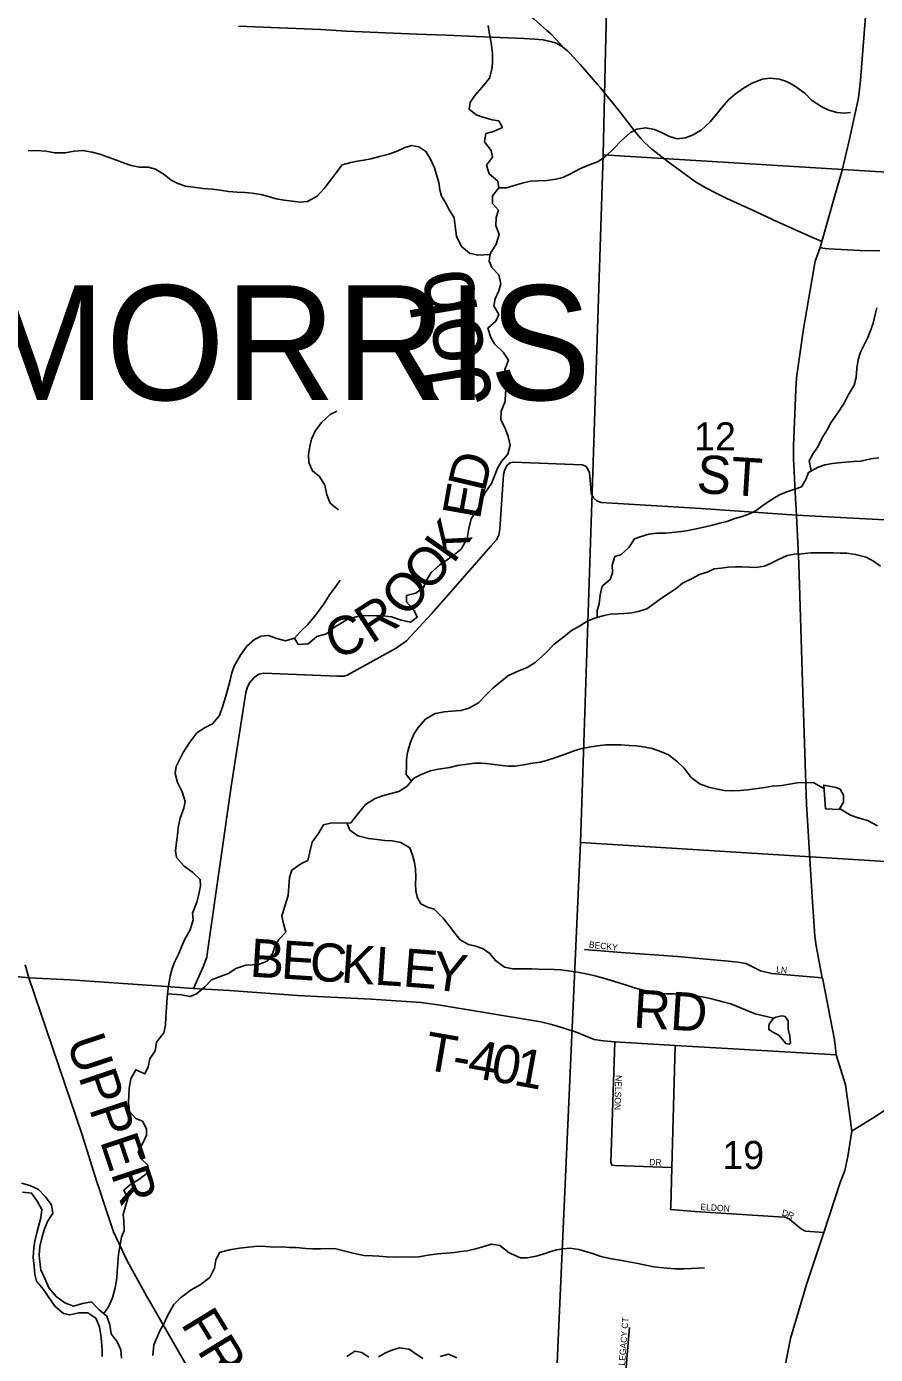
# Model space of a CAD drawing. Extents: x 1759416 to 2214760, y 252598 to 1116833.
# Drawn here: x 1966037 to 1972700, y 885483 to 895909 of the extents above; entities that cross this region are included whole.
import ezdxf

# ---------------------------------------------------------------- set-up
doc = ezdxf.new("R2010")
doc.units = 0
for name, color, linetype in [('GM_X_County_Road', 7, 'Continuous'), ('GM_X_County_Road_Text', 7, 'Continuous'), ('GM_X_Major_River', 7, 'Continuous'), ('GM_X_Minor_Lake', 7, 'Continuous'), ('GM_X_Minor_River', 7, 'Continuous'), ('GM_X_Minor_River_Text', 7, 'Continuous'), ('GM_X_Section', 7, 'Continuous'), ('GM_X_Section_Text', 7, 'Continuous'), ('GM_X_Township_Road', 7, 'Continuous'), ('GM_X_Township_Road_Text', 7, 'Continuous'), ('GM_X_Township_Subdivision', 7, 'Continuous'), ('GM_X_Township_Subdivision_Text', 7, 'Continuous'), ('GM_X_Township_Text', 7, 'Continuous')]:
    doc.layers.add(name, color=color, linetype=linetype)

msp = doc.modelspace()

# ---------------------------------------------------------------- linework, layer by layer
at = {"layer": 'GM_X_County_Road'}
for points in [[(1972386, 887888), (1972378, 887953), (1972286, 888427), (1972283, 888441), (1972236, 888692), (1972224, 888766), (1972203, 889076), (1972159, 889803), (1972128, 890761), (1972099, 891692), (1972080, 892073), (1972072, 892203), (1972058, 892517), (1972056, 892617), (1972075, 893060), (1972081, 893150), (1972135, 893535), (1972226, 894066), (1972266, 894175), (1972278, 894221), (1972301, 894295), (1972369, 894536), (1972439, 894782), (1972497, 895026), (1972566, 895349), (1972584, 895489), (1972651, 896358)], [(1972514, 887236), (1972538, 887251), (1972709, 887356), (1973825, 888105), (1974073, 888287), (1974650, 888727), (1975449, 889323), (1976258, 889912), (1976731, 890268), (1976773, 890314), (1976797, 890358), (1976815, 890434), (1976839, 890684), (1978673, 890545), (1978688, 890708), (1978698, 890834), (1978703, 890857)], [(1966614, 886763), (1966586, 886847), (1966474, 887208), (1966054, 888440), (1966025, 888541)], [(1971696, 880878), (1971718, 881231), (1971732, 881739), (1971806, 882814), (1971840, 883309), (1971884, 883962), (1971893, 884090), (1971960, 885078), (1971976, 885277), (1971989, 885381), (1972033, 885608), (1972159, 886032), (1972294, 886440), (1972424, 886833), (1972459, 886927), (1972484, 887036), (1972514, 887236), (1972495, 887393), (1972466, 887599), (1972393, 887836), (1972386, 887888)], [(1966996, 885911), (1966981, 885938), (1966826, 886217), (1966719, 886446), (1966642, 886680), (1966614, 886763)], [(1969900, 880214), (1969862, 880223), (1969834, 880239), (1969812, 880268), (1969778, 880319), (1969716, 880485), (1969534, 881044), (1969359, 881583), (1969209, 882003), (1969092, 882346), (1969032, 882498), (1968970, 882652), (1968950, 882695), (1968181, 883971), (1967622, 884850), (1967349, 885297), (1966996, 885911)]]:
    msp.add_lwpolyline(points, dxfattribs=at)
at = {"layer": 'GM_X_Major_River'}
for points in [[(1966781, 885453), (1966778, 885519), (1966748, 885581), (1966700, 885645), (1966690, 885714), (1966667, 885784), (1966605, 885836), (1966547, 885895), (1966475, 885883), (1966405, 885861), (1966337, 885887), (1966269, 885938), (1966211, 886006), (1966179, 886080), (1966148, 886147), (1966140, 886209), (1966136, 886263), (1966142, 886331), (1966159, 886405), (1966175, 886461), (1966201, 886527), (1966244, 886591), (1966232, 886656), (1966182, 886722), (1966130, 886778), (1966062, 886809), (1965998, 886827)], [(1966004, 886757), (1966076, 886750), (1966120, 886686), (1966156, 886620), (1966149, 886556), (1966121, 886447), (1966102, 886373), (1966094, 886321), (1966088, 886245), (1966096, 886177), (1966101, 886111), (1966115, 886058), (1966169, 885992), (1966211, 885930), (1966262, 885859), (1966326, 885805), (1966376, 885793), (1966446, 885809), (1966518, 885810), (1966580, 885768), (1966610, 885700), (1966620, 885634), (1966626, 885583), (1966629, 885517), (1966631, 885467)]]:
    msp.add_lwpolyline(points, dxfattribs=at)
at = {"layer": 'GM_X_Minor_Lake'}
for points in [[(1972415, 889762), (1972449, 889820), (1972450, 889874), (1972422, 889922), (1972392, 889933), (1972294, 889953), (1972309, 889767)], [(1972309, 889767), (1972415, 889762)], [(1971866, 888077), (1971862, 888063), (1971863, 888033), (1971899, 888011), (1971941, 887990), (1971969, 887958), (1971997, 887924), (1972019, 887920), (1972033, 887928), (1972027, 887982), (1972016, 888036), (1972014, 888102), (1971992, 888136), (1971966, 888142), (1971918, 888131), (1971900, 888123)], [(1971900, 888123), (1971866, 888077)]]:
    msp.add_lwpolyline(points, dxfattribs=at)
at = {"layer": 'GM_X_Minor_River'}
for points in [[(1968453, 891194), (1968559, 891257), (1968623, 891275), (1968675, 891282), (1968725, 891284), (1968781, 891282), (1968833, 891281), (1968901, 891275), (1968977, 891248), (1969051, 891232), (1969103, 891272), (1969080, 891324), (1969018, 891392), (1969020, 891443), (1969092, 891460), (1969153, 891504), (1969173, 891556), (1969214, 891622), (1969282, 891683), (1969338, 891723), (1969397, 891765), (1969447, 891806), (1969496, 891890), (1969508, 891968), (1969527, 892044), (1969583, 892130), (1969603, 892182), (1969638, 892254), (1969686, 892322), (1969713, 892388), (1969733, 892442), (1969764, 892494), (1969814, 892551), (1969832, 892623), (1969817, 892690), (1969791, 892760), (1969760, 892820), (1969762, 892888), (1969793, 892964), (1969795, 893038), (1969831, 893090), (1969798, 893150), (1969792, 893217), (1969819, 893289), (1969777, 893353), (1969711, 893417), (1969682, 893468), (1969658, 893542), (1969720, 893596), (1969745, 893648), (1969705, 893716), (1969716, 893772), (1969744, 893834), (1969760, 893888), (1969743, 893960), (1969689, 894017), (1969669, 894067), (1969676, 894125), (1969722, 894201), (1969747, 894277), (1969721, 894347), (1969724, 894411), (1969742, 894467), (1969694, 894519), (1969693, 894579), (1969745, 894643), (1969737, 894695), (1969668, 894754), (1969648, 894820), (1969695, 894884), (1969683, 894936), (1969631, 895005), (1969642, 895069), (1969702, 895084), (1969772, 895116), (1969744, 895168), (1969692, 895178), (1969618, 895197), (1969567, 895215), (1969511, 895260), (1969519, 895314), (1969555, 895368), (1969614, 895433), (1969670, 895505), (1969691, 895585), (1969693, 895635), (1969694, 895699), (1969684, 895781), (1969667, 895866), (1969661, 895918)], [(1969745, 894643), (1969807, 894643), (1969873, 894664), (1969928, 894680), (1969992, 894694), (1970048, 894697), (1970120, 894701), (1970190, 894710), (1970246, 894724), (1970302, 894750), (1970379, 894791), (1970447, 894821), (1970519, 894847), (1970579, 894886), (1970648, 894954), (1970704, 895012), (1970777, 895077), (1970827, 895103), (1970897, 895115), (1970967, 895100), (1971021, 895078), (1971083, 895047), (1971143, 895027), (1971209, 895035), (1971269, 895060), (1971335, 895098), (1971400, 895158), (1971456, 895223), (1971497, 895277), (1971547, 895333), (1971602, 895381), (1971664, 895426), (1971726, 895462), (1971812, 895495), (1971873, 895503), (1971947, 895497), (1972003, 895478), (1972058, 895448), (1972146, 895385), (1972198, 895331), (1972280, 895278), (1972333, 895254), (1972397, 895235), (1972455, 895229), (1972505, 895235)], [(1966049, 894933), (1966113, 894937), (1966187, 894931), (1966259, 894918), (1966341, 894919), (1966411, 894930), (1966479, 894937), (1966553, 894924), (1966611, 894907), (1966669, 894887), (1966743, 894861), (1966798, 894839), (1966858, 894818), (1966922, 894805), (1966992, 894804), (1967050, 894789), (1967118, 894748), (1967171, 894703), (1967225, 894678), (1967285, 894657), (1967347, 894648), (1967423, 894637), (1967493, 894632), (1967557, 894625), (1967623, 894614), (1967691, 894609), (1967751, 894605), (1967807, 894600), (1967875, 894591), (1967937, 894574), (1967996, 894557), (1968058, 894546), (1968122, 894537), (1968184, 894530), (1968241, 894535), (1968317, 894577), (1968372, 894638), (1968426, 894707), (1968513, 894823)], [(1969675, 894120), (1969580, 894113), (1969514, 894130), (1969450, 894182), (1969412, 894263), (1969401, 894341), (1969393, 894407), (1969352, 894475), (1969326, 894528), (1969294, 894578), (1969281, 894628), (1969273, 894684), (1969257, 894738), (1969238, 894799), (1969206, 894873), (1969172, 894929), (1969115, 894966), (1969059, 894974), (1969002, 894958), (1968946, 894931), (1968880, 894907), (1968808, 894890), (1968738, 894870), (1968685, 894860), (1968633, 894853), (1968583, 894843), (1968513, 894823)], [(1972196, 892420), (1972180, 892500), (1972210, 892558), (1972247, 892610), (1972281, 892680), (1972320, 892742), (1972350, 892798), (1972400, 892869), (1972455, 892951), (1972485, 893015), (1972534, 893093), (1972548, 893153), (1972555, 893225), (1972565, 893295), (1972584, 893353), (1972608, 893405), (1972640, 893469), (1972665, 893529), (1972683, 893581), (1972698, 893649), (1972710, 893701)], [(1968471, 892889), (1968421, 892864), (1968352, 892801), (1968303, 892733), (1968274, 892669), (1968259, 892615), (1968250, 892547), (1968253, 892487), (1968280, 892420), (1968337, 892376), (1968378, 892309), (1968393, 892232), (1968420, 892166), (1968485, 892115)], [(1970515, 891270), (1970517, 891323), (1970531, 891377), (1970538, 891447), (1970556, 891515), (1970619, 891567), (1970637, 891621), (1970633, 891679), (1970654, 891747), (1970704, 891764), (1970766, 891822), (1970809, 891888), (1970861, 891904), (1970921, 891923), (1970985, 891931), (1971051, 891932), (1971103, 891936), (1971177, 891944), (1971230, 891951), (1971282, 891963), (1971364, 891981), (1971418, 891994), (1971478, 892010), (1971534, 892024), (1971597, 892047), (1971655, 892061), (1971711, 892082), (1971765, 892108), (1971817, 892148), (1971890, 892198), (1971946, 892233), (1972004, 892255), (1972066, 892277), (1972119, 892296), (1972153, 892354), (1972175, 892408), (1972250, 892450), (1972302, 892467), (1972364, 892479), (1972436, 892487), (1972528, 892494), (1972586, 892496), (1972664, 892515), (1972727, 892523)], [(1969058, 889985), (1969017, 890036), (1969020, 890104), (1969020, 890154), (1969026, 890210), (1969051, 890290), (1969077, 890352), (1969110, 890406), (1969168, 890470), (1969243, 890514), (1969317, 890529), (1969373, 890533), (1969445, 890540), (1969509, 890558), (1969583, 890600), (1969640, 890657), (1969698, 890713), (1969757, 890765), (1969819, 890814), (1969901, 890850), (1969966, 890876), (1970030, 890917), (1970110, 890989), (1970179, 891059), (1970253, 891118), (1970314, 891168), (1970384, 891207), (1970442, 891243), (1970505, 891267), (1970571, 891286), (1970621, 891294), (1970729, 891301), (1970787, 891305), (1970837, 891315), (1970905, 891336), (1970970, 891384), (1971020, 891422), (1971082, 891461), (1971135, 891497), (1971185, 891539), (1971261, 891575), (1971319, 891608), (1971378, 891626), (1971434, 891650), (1971490, 891657), (1971544, 891665), (1971602, 891668), (1971652, 891666), (1971708, 891664), (1971760, 891663), (1971830, 891673), (1971881, 891697), (1971935, 891722), (1972007, 891756), (1972065, 891766), (1972119, 891769), (1972195, 891777), (1972249, 891777), (1972314, 891778), (1972368, 891776), (1972424, 891773), (1972476, 891773), (1972544, 891765), (1972626, 891742), (1972685, 891712), (1972741, 891671)], [(1968139, 891108), (1968188, 891160), (1968245, 891215), (1968308, 891289), (1968372, 891380), (1968415, 891446), (1968456, 891501), (1968499, 891563)], [(1966644, 885803), (1966679, 885857), (1966712, 885927), (1966731, 886005), (1966746, 886081), (1966749, 886135), (1966752, 886197), (1966759, 886269), (1966768, 886327), (1966783, 886403), (1966802, 886457), (1966801, 886529), (1966796, 886581), (1966813, 886643), (1966832, 886707), (1966799, 886772), (1966852, 886817), (1966917, 886855), (1966982, 886904), (1966989, 886968), (1966933, 887021), (1966912, 887073), (1966947, 887137), (1966978, 887205), (1966979, 887255), (1966946, 887314), (1966894, 887336), (1966845, 887391), (1966838, 887462), (1966839, 887520), (1966842, 887574), (1966855, 887646), (1966894, 887718), (1966964, 887686), (1966991, 887740), (1967004, 887804), (1967047, 887866), (1967058, 887934), (1967115, 888007), (1967128, 888069), (1967131, 888133), (1967136, 888208), (1967141, 888286), (1967146, 888336), (1967153, 888392), (1967164, 888454), (1967181, 888512), (1967200, 888568), (1967231, 888632), (1967252, 888683), (1967277, 888737), (1967320, 888817), (1967345, 888895), (1967340, 888947), (1967373, 889033), (1967388, 889097), (1967401, 889163), (1967400, 889213), (1967339, 889270), (1967274, 889317), (1967215, 889384), (1967207, 889438), (1967214, 889506), (1967221, 889561), (1967228, 889619), (1967243, 889693), (1967271, 889771), (1967282, 889825), (1967257, 889901), (1967222, 889974), (1967203, 890044), (1967212, 890098), (1967241, 890156), (1967265, 890208), (1967319, 890291), (1967374, 890363), (1967439, 890406), (1967497, 890435), (1967550, 890499), (1967576, 890567), (1967599, 890643), (1967614, 890699), (1967635, 890776), (1967648, 890834), (1967667, 890886), (1967716, 890974), (1967765, 891043), (1967826, 891097), (1967877, 891122), (1967935, 891129), (1968001, 891104), (1968069, 891085), (1968139, 891108), (1968170, 891058), (1968247, 891063), (1968314, 891120), (1968390, 891141), (1968453, 891194)], [(1968487, 889655), (1968583, 889656), (1968639, 889730), (1968696, 889800), (1968774, 889849), (1968830, 889869), (1968888, 889885), (1968958, 889904), (1969025, 889946), (1969077, 890008), (1969133, 890037), (1969208, 890065), (1969268, 890079), (1969358, 890092), (1969420, 890106), (1969494, 890117), (1969556, 890125), (1969610, 890125), (1969669, 890120), (1969747, 890110), (1969821, 890103), (1969871, 890103), (1969939, 890112), (1969993, 890122), (1970067, 890134), (1970119, 890147), (1970191, 890169), (1970264, 890197), (1970328, 890220), (1970386, 890238), (1970452, 890251), (1970518, 890261), (1970584, 890269), (1970702, 890268), (1970766, 890265), (1970823, 890261), (1970895, 890251), (1970948, 890240), (1971020, 890214), (1971076, 890191), (1971146, 890137), (1971198, 890086), (1971253, 890014), (1971325, 889961), (1971401, 889935), (1971459, 889921), (1971513, 889912), (1971571, 889908), (1971639, 889911), (1971697, 889917), (1971775, 889927), (1971833, 889934), (1971890, 889944), (1971966, 889951), (1972086, 889971), (1972148, 889974), (1972216, 889970), (1972296, 889926)], [(1972419, 889769), (1972503, 889718), (1972565, 889697), (1972637, 889675), (1972716, 889632)], [(1967144, 888313), (1967254, 888306), (1967320, 888293), (1967372, 888315), (1967435, 888370), (1967488, 888423), (1967565, 888454), (1967621, 888474), (1967680, 888513), (1967758, 888538), (1967813, 888541), (1967865, 888546), (1967925, 888570), (1967970, 888633), (1967985, 888689), (1968018, 888741), (1968073, 888798), (1968054, 888865), (1968041, 888923), (1968064, 889003), (1968090, 889087), (1968095, 889159), (1968100, 889227), (1968119, 889285), (1968190, 889334), (1968244, 889362), (1968259, 889430), (1968278, 889504), (1968330, 889577), (1968367, 889641), (1968433, 889658), (1968487, 889655)], [(1968552, 889656), (1968574, 889600), (1968636, 889554), (1968722, 889533), (1968790, 889525), (1968848, 889518), (1968906, 889516), (1968974, 889502), (1969044, 889461), (1969067, 889403), (1969083, 889345), (1969089, 889293), (1969092, 889228), (1969090, 889176), (1969092, 889124), (1969103, 889072), (1969131, 889020), (1969185, 888995), (1969237, 888979), (1969307, 888908), (1969356, 888846), (1969398, 888790), (1969440, 888739), (1969507, 888701), (1969563, 888689), (1969621, 888668), (1969673, 888630), (1969717, 888577), (1969789, 888523), (1969855, 888510), (1969921, 888510), (1970003, 888511), (1970055, 888507), (1970179, 888506), (1970229, 888502), (1970289, 888494), (1970361, 888483), (1970443, 888469), (1970507, 888454), (1970565, 888438), (1970619, 888421), (1970677, 888403), (1970747, 888382), (1970809, 888362), (1970886, 888340), (1970946, 888323), (1970998, 888317), (1971058, 888314), (1971121, 888314), (1971175, 888310), (1971243, 888303), (1971305, 888295), (1971369, 888284), (1971435, 888270), (1971512, 888249), (1971564, 888235), (1971684, 888186), (1971756, 888158), (1971900, 888123)], [(1967027, 885475), (1967037, 885557), (1967060, 885613), (1967084, 885667), (1967115, 885722), (1967144, 885786), (1967194, 885874), (1967245, 885927), (1967330, 885990), (1967399, 886029), (1967476, 886086), (1967513, 886160), (1967522, 886222), (1967551, 886282), (1967631, 886305), (1967708, 886316), (1967780, 886325), (1967856, 886332), (1967916, 886329), (1967974, 886324), (1968049, 886327), (1968101, 886322), (1968153, 886322), (1968229, 886315), (1968283, 886312), (1968343, 886313), (1968413, 886314), (1968465, 886311)], [(1968465, 886311), (1968611, 886275), (1968685, 886260), (1968751, 886256), (1968805, 886255), (1968861, 886249), (1968931, 886246), (1968989, 886248), (1969053, 886246), (1969116, 886249), (1969188, 886261), (1969264, 886272), (1969330, 886278), (1969392, 886284), (1969446, 886291), (1969496, 886297), (1969572, 886315), (1969627, 886330), (1969687, 886348), (1969753, 886339), (1969826, 886281), (1969914, 886240), (1969966, 886242), (1970038, 886255), (1970091, 886271), (1970143, 886289), (1970197, 886303), (1970249, 886312), (1970305, 886316), (1970371, 886307), (1970435, 886289), (1970487, 886273), (1970545, 886252), (1970629, 886232), (1970709, 886219), (1970763, 886211), (1970821, 886200), (1970961, 886171), (1971011, 886165), (1971065, 886159), (1971129, 886154), (1971193, 886154), (1971255, 886158), (1971309, 886161), (1971359, 886163)], [(1968552, 885466), (1968614, 885507), (1968668, 885499), (1968724, 885462)], [(1968798, 885464), (1968853, 885496), (1968903, 885515), (1968965, 885535), (1969039, 885525), (1969095, 885484), (1969147, 885452)], [(1969283, 885467), (1969349, 885485), (1969413, 885456)]]:
    msp.add_lwpolyline(points, dxfattribs=at)
at = {"layer": 'GM_X_Section'}
for points in [[(1973703, 900155), (1973427, 894726), (1970562, 894901), (1970581, 895718), (1970666, 899006), (1970702, 900327)], [(1973427, 894726), (1973201, 889326), (1970386, 889502), (1970484, 892487), (1970562, 894901)], [(1973201, 889326), (1972879, 883916), (1970148, 884110), (1970208, 885534), (1970365, 889040), (1970386, 889502)]]:
    msp.add_lwpolyline(points, close=True, dxfattribs=at)
at = {"layer": 'GM_X_Township_Road'}
for points in [[(1969956, 895997), (1969977, 895996), (1969996, 895985), (1970018, 895969), (1970070, 895923), (1970117, 895882), (1970151, 895852), (1970260, 895738)], [(1967700, 895912), (1968022, 895898), (1968346, 895885), (1968549, 895873), (1968795, 895863), (1969100, 895850), (1969332, 895841), (1969565, 895832), (1969816, 895821), (1969944, 895815), (1969985, 895813), (1970024, 895811), (1970057, 895808), (1970091, 895804), (1970122, 895798), (1970150, 895792), (1970177, 895784), (1970201, 895775), (1970221, 895764), (1970240, 895753), (1970260, 895738), (1970283, 895719), (1970302, 895701), (1970386, 895610), (1970518, 895455), (1970543, 895427), (1970564, 895401), (1970583, 895377), (1970697, 895237), (1970817, 895081), (1970858, 895031), (1970883, 895005), (1970910, 894978), (1970946, 894946), (1970979, 894921), (1971073, 894848), (1971287, 894690), (1971369, 894643), (1971449, 894600), (1971534, 894559), (1971724, 894473), (1971931, 894375), (1972178, 894265), (1972278, 894221)], [(1972266, 894175), (1972286, 894170), (1972306, 894166), (1972333, 894164), (1972580, 894152), (1972735, 894147)], [(1973219, 892013), (1972080, 892073), (1971333, 892125), (1970546, 892172), (1970514, 892186), (1970487, 892208), (1970469, 892242), (1970467, 892290), (1970456, 892406), (1970442, 892435), (1970426, 892457), (1970398, 892467), (1969856, 892490), (1969834, 892484), (1969810, 892464), (1969791, 892432), (1969781, 892392), (1969751, 891962), (1969743, 891916), (1969726, 891878), (1969680, 891830), (1969215, 891298), (1969020, 891085), (1968993, 891067), (1968937, 891029), (1968554, 890817), (1968528, 890809), (1968476, 890808), (1967899, 890832), (1967861, 890823), (1967823, 890797), (1967790, 890758), (1967770, 890724), (1967758, 890679), (1967644, 889942), (1967456, 888643), (1967451, 888601), (1967422, 888526), (1967347, 888357)], [(1966054, 888440), (1965836, 888464), (1965489, 888492), (1965475, 888490), (1965449, 888475), (1965342, 888382), (1965330, 888379)], [(1972393, 887836), (1971582, 887882), (1971128, 887909), (1970655, 887937), (1970563, 887946), (1970491, 887956), (1970422, 887985), (1970358, 888011), (1970246, 888046), (1970156, 888074), (1970074, 888093), (1969632, 888167), (1969284, 888225), (1969134, 888246), (1968742, 888272), (1968163, 888302), (1967630, 888340), (1967347, 888357), (1967059, 888377), (1966381, 888424), (1966054, 888440)]]:
    msp.add_lwpolyline(points, dxfattribs=at)
at = {"layer": 'GM_X_Township_Subdivision'}
for points in [[(1970415, 888662), (1970703, 888638), (1971145, 888606), (1971545, 888571), (1971619, 888563), (1971683, 888551), (1971751, 888518), (1971799, 888494), (1971883, 888475), (1972283, 888441)], [(1970655, 887937), (1970624, 886990), (1970630, 886970), (1970656, 886966), (1971101, 886951)], [(1971093, 886638), (1971101, 886951), (1971128, 887909)], [(1972294, 886440), (1972152, 886451), (1972120, 886467), (1972074, 886504), (1972025, 886544), (1971991, 886560), (1971943, 886564), (1971283, 886606), (1971092, 886621), (1971093, 886638)], [(1970730, 885231), (1970770, 885694)]]:
    msp.add_lwpolyline(points, dxfattribs=at)

# ---------------------------------------------------------------- texts
at = {"layer": 'GM_X_County_Road_Text'}
for s, rotation, p in [('UPPER', 288.5054, (1966349, 887940)), ('FREDRICKTOWN', 301.4713, (1967243, 885723))]:
    msp.add_text(s, height=300, rotation=rotation, dxfattribs=at).set_placement(p)
at = {"layer": 'GM_X_Minor_River_Text'}
msp.add_text('Job', height=500.1, rotation=99.4715, dxfattribs=at).set_placement((1969698, 892970))
at = {"layer": 'GM_X_Section_Text'}
for s, p in [('12', (1971276, 892581)), ('19', (1971498, 886938))]:
    msp.add_text(s, height=221, rotation=0, dxfattribs=at).set_placement(p)
at = {"layer": 'GM_X_Township_Road_Text'}
for s, rotation, p in [('D', 76.7616, (1969633, 892246)), ('ST', 356.4655, (1971291, 892248)), ('E', 79.8503, (1969594, 892030)), ('K', 54.9339, (1969388, 891683)), ('O', 48.6112, (1969191, 891457)), ('O', 50.0905, (1969023, 891256)), ('R', 33.0716, (1968744, 891057)), ('C', 20.9708, (1968453, 890937)), ('B', 356.2973, (1967784, 888450)), ('E', 356.2975, (1968029, 888435)), ('C', 356.2987, (1968253, 888420)), ('K', 356.2964, (1968499, 888404)), ('L', 356.2603, (1968763, 888387)), ('E', 355.4524, (1968985, 888373)), ('Y', 351.8014, (1969204, 888355)), ('RD', 356.5466, (1970794, 888050)), ('T', 350.1981, (1969145, 887723)), ('4', 350.1843, (1969488, 887664)), ('0', 350.1476, (1969670, 887632)), ('1', 349.6076, (1969851, 887601)), ('-', 350.195, (1969366, 887685))]:
    msp.add_text(s, height=300, rotation=rotation, dxfattribs=at).set_placement(p)
at = {"layer": 'GM_X_Township_Subdivision_Text'}
for s, rotation, p in [('BECKY', 353.9305, (1970449, 888677)), ('LN', 353.9934, (1971919, 888483)), ('NELSON', 267.9186, (1970660, 887677)), ('DR', 356.989, (1970924, 886969)), ('ELDON', 356.3498, (1971325, 886617)), ('D', 346.0963, (1971962, 886574)), ('R', 332.8919, (1972002, 886564)), ('LEGACY CT', 85.6009, (1970734, 885394))]:
    msp.add_text(s, height=50, rotation=rotation, dxfattribs=at).set_placement(p)
at = {"layer": 'GM_X_Township_Text'}
msp.add_text('MORRIS', height=900, rotation=0, dxfattribs=at).set_placement((1965655, 892977))

doc.saveas('drawing.dxf')
